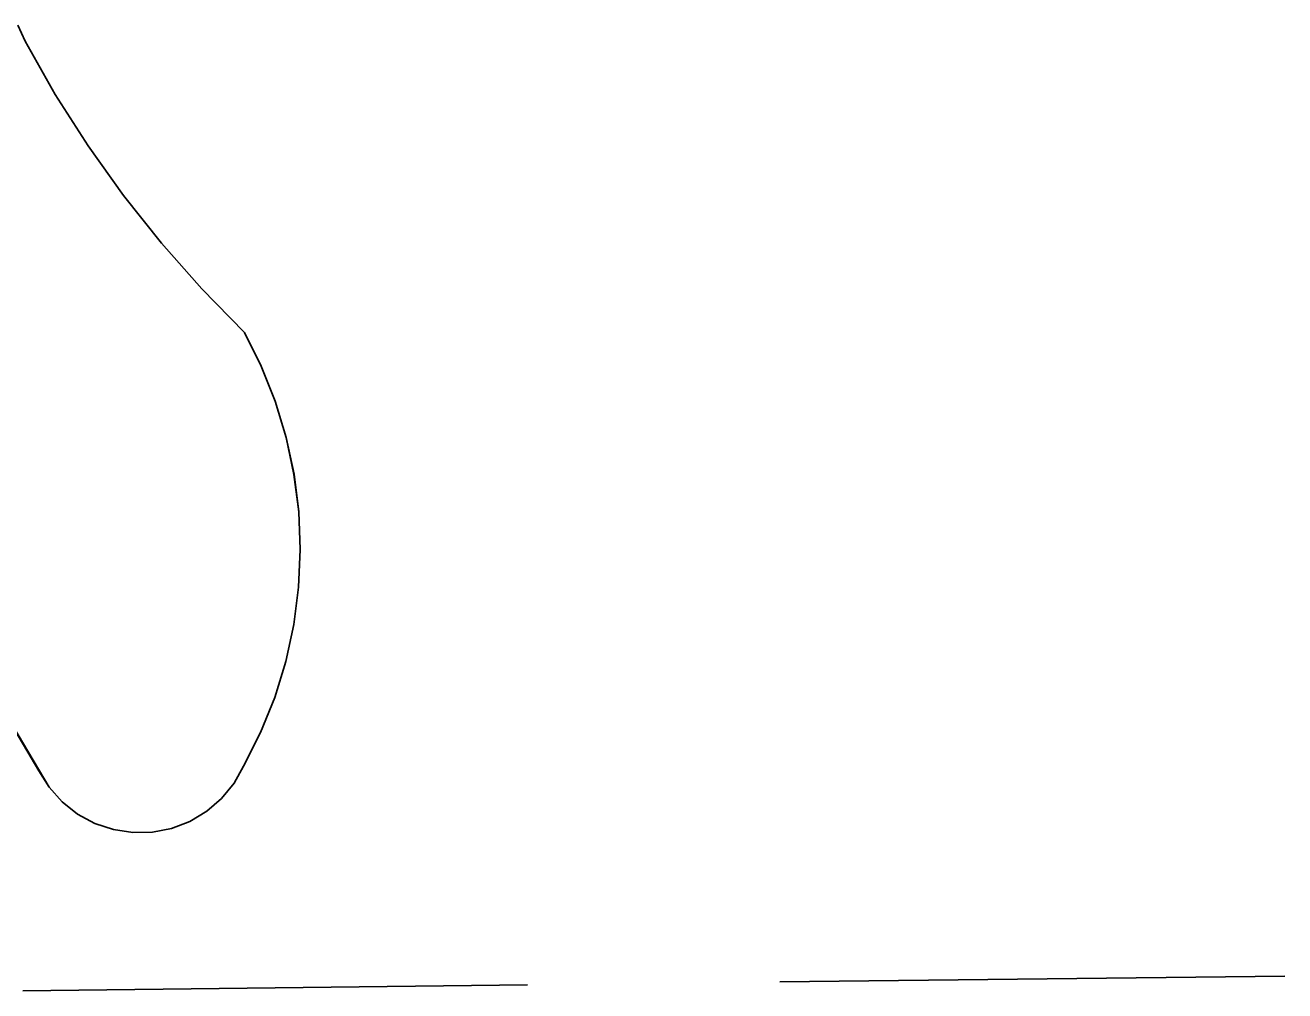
# Model space of a CAD drawing. Extents: x 3684037 to 3722149, y 433263 to 459021.
# Drawn here: x 3708965.7 to 3709045.5, y 456212.8 to 456274 of the extents above; entities that cross this region are included whole.
import ezdxf

# ---------------------------------------------------------------- set-up
doc = ezdxf.new("R2010")
doc.units = 0
doc.layers.add('V-TOPO-SHOR', color=7, linetype='Continuous')
doc.layers.add('V-WETL-SWMP', color=7, linetype='Continuous')

msp = doc.modelspace()

# ---------------------------------------------------------------- linework, layer by layer
at = {"layer": 'V-TOPO-SHOR'}
for p, q in [((3708965.686, 456272.977), (3708967.59, 456269.613)), ((3708967.59, 456269.613), (3708969.667, 456266.353)), ((3708969.667, 456266.353), (3708971.911, 456263.205)), ((3708971.911, 456263.205), (3708974.316, 456260.178)), ((3708974.316, 456260.178), (3708976.875, 456257.281)), ((3708976.875, 456257.281), (3708979.582, 456254.521)), ((3708979.582, 456254.521), (3708980.65, 456252.382)), ((3708980.65, 456252.382), (3708981.533, 456250.16)), ((3708981.533, 456250.16), (3708982.226, 456247.872)), ((3708967.202, 456225.697), (3708953.705, 456248.475)), ((3708982.226, 456247.872), (3708982.723, 456245.533)), ((3708982.723, 456245.533), (3708983.021, 456243.16)), ((3708983.021, 456243.16), (3708983.118, 456240.771)), ((3708983.118, 456240.771), (3708983.012, 456238.383)), ((3708983.012, 456238.383), (3708982.706, 456236.011)), ((3708982.706, 456236.011), (3708982.2, 456233.675)), ((3708982.2, 456233.675), (3708981.499, 456231.389)), ((3708981.499, 456231.389), (3708980.607, 456229.17)), ((3708980.607, 456229.17), (3708979.531, 456227.035)), ((3708979.531, 456227.035), (3708978.921, 456225.952)), ((3708968.03, 456224.771), (3708967.202, 456225.697)), ((3708978.921, 456225.952), (3708978.134, 456224.991)), ((3708969.005, 456224), (3708968.03, 456224.771)), ((3708978.134, 456224.991), (3708977.193, 456224.178)), ((3708970.098, 456223.409), (3708969.005, 456224)), ((3708977.193, 456224.178), (3708976.127, 456223.54)), ((3708971.277, 456223.014), (3708970.098, 456223.409)), ((3708972.505, 456222.827), (3708971.277, 456223.014)), ((3708974.967, 456223.094), (3708973.748, 456222.854)), ((3708976.127, 456223.54), (3708974.967, 456223.094)), ((3708973.748, 456222.854), (3708972.505, 456222.827))]:
    msp.add_line(p, q, dxfattribs=at)
msp.add_lwpolyline([(3708965.23, 456273.999), (3708965.687, 456272.977), (3708967.589, 456269.614), (3708969.668, 456266.354), (3708971.911, 456263.206), (3708974.317, 456260.179), (3708976.875, 456257.281), (3708979.582, 456254.52), (3708980.649, 456252.382), (3708981.532, 456250.16), (3708982.226, 456247.872), (3708982.724, 456245.534), (3708983.021, 456243.16), (3708983.117, 456240.772), (3708983.013, 456238.382), (3708982.706, 456236.01), (3708982.2, 456233.676), (3708981.499, 456231.388), (3708980.606, 456229.17), (3708979.531, 456227.034), (3708978.921, 456225.953), (3708978.134, 456224.99), (3708977.192, 456224.177), (3708976.127, 456223.54), (3708974.966, 456223.094), (3708973.748, 456222.854), (3708972.504, 456222.827), (3708971.278, 456223.014), (3708970.098, 456223.409), (3708969.004, 456224.001), (3708968.03, 456224.771), (3708967.202, 456225.697), (3708966.545, 456226.751), (3708953.706, 456248.475)], dxfattribs=at)
at = {"layer": 'V-WETL-SWMP'}
for p, q in [((3708965.686, 456272.977), (3708967.59, 456269.613)), ((3708967.59, 456269.613), (3708969.667, 456266.353)), ((3708969.667, 456266.353), (3708971.911, 456263.205)), ((3708971.911, 456263.205), (3708974.316, 456260.178)), ((3708974.316, 456260.178), (3708976.875, 456257.281)), ((3708976.875, 456257.281), (3708979.582, 456254.521)), ((3708979.582, 456254.521), (3708980.65, 456252.382)), ((3708980.65, 456252.382), (3708981.533, 456250.16)), ((3708981.533, 456250.16), (3708982.226, 456247.872)), ((3708967.202, 456225.697), (3708953.705, 456248.475)), ((3708982.226, 456247.872), (3708982.723, 456245.533)), ((3708982.723, 456245.533), (3708983.021, 456243.16)), ((3708983.021, 456243.16), (3708983.118, 456240.771)), ((3708983.118, 456240.771), (3708983.012, 456238.383)), ((3708983.012, 456238.383), (3708982.706, 456236.011)), ((3708982.706, 456236.011), (3708982.2, 456233.675)), ((3708982.2, 456233.675), (3708981.499, 456231.389)), ((3708981.499, 456231.389), (3708980.607, 456229.17)), ((3708980.607, 456229.17), (3708979.531, 456227.035)), ((3708979.531, 456227.035), (3708978.921, 456225.952)), ((3708968.03, 456224.771), (3708967.202, 456225.697)), ((3708978.921, 456225.952), (3708978.134, 456224.991)), ((3708969.005, 456224), (3708968.03, 456224.771)), ((3708978.134, 456224.991), (3708977.193, 456224.178)), ((3708970.098, 456223.409), (3708969.005, 456224)), ((3708977.193, 456224.178), (3708976.127, 456223.54)), ((3708971.277, 456223.014), (3708970.098, 456223.409)), ((3708972.505, 456222.827), (3708971.277, 456223.014)), ((3708974.967, 456223.094), (3708973.748, 456222.854)), ((3708976.127, 456223.54), (3708974.967, 456223.094)), ((3708973.748, 456222.854), (3708972.505, 456222.827)), ((3709013.527, 456213.358), (3709045.524, 456213.731)), ((3708965.53, 456212.8), (3708997.528, 456213.172))]:
    msp.add_line(p, q, dxfattribs=at)

doc.saveas('drawing.dxf')
